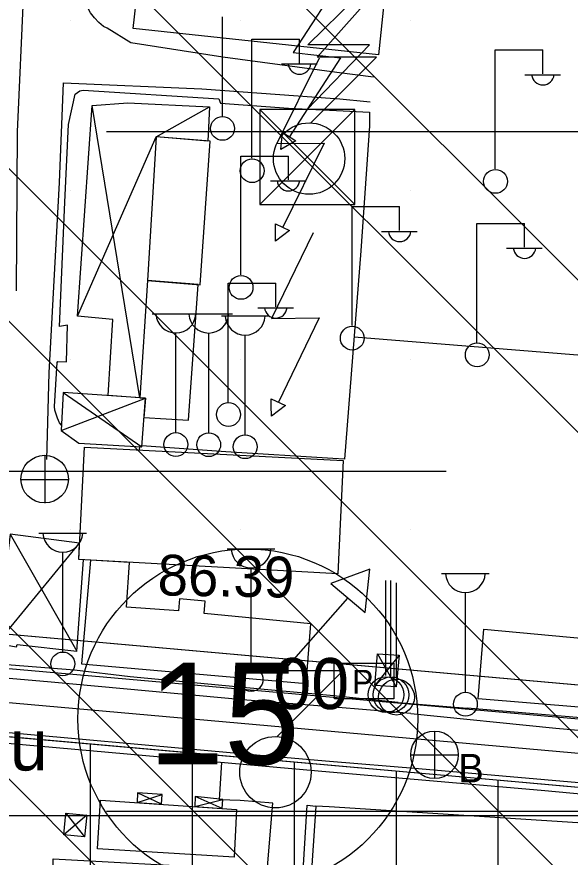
# Model space of a CAD drawing. Extents: x 417995 to 421451, y 4454518 to 4458015.
# Drawn here: x 420219.2 to 420300.7, y 4457350.1 to 4457473.8 of the extents above; entities that cross this region are included whole.
import ezdxf

# ---------------------------------------------------------------- set-up
doc = ezdxf.new("R2010")
doc.units = 0
for name, color, linetype in [('ADAKENARI', 7, 'Continuous'), ('B_Betonzemin', 7, 'Continuous'), ('B_Elekt_Santrali', 7, 'Continuous'), ('B_Imalat', 7, 'Continuous'), ('B_Kapi', 7, 'Continuous'), ('B_Sundurma', 7, 'Continuous'), ('B_Ticari', 7, 'Continuous'), ('KALDIRIM_FAT', 7, 'Continuous'), ('KD_DAIRE', 7, 'Continuous'), ('KD_YGEN', 7, 'Continuous'), ('PL_KAMU_HİZMET_ALANI', 7, 'Continuous'), ('PL_TİCARET', 7, 'Continuous'), ('S_Bayrak_Diregi', 7, 'Continuous'), ('S_Cad_Sok_Lambasi', 7, 'Continuous'), ('S_Elektrik_Diregi', 7, 'Continuous'), ('S_Pano', 7, 'Continuous'), ('S_Rogar_Kapagi', 7, 'Continuous'), ('S_Rogar_Kapagi_Buski', 7, 'Continuous'), ('S_Serare', 7, 'Continuous'), ('S_Trafo_acik_tip', 7, 'Continuous'), ('S_Trafo_hücre_tipi', 7, 'Continuous'), ('Sinir_Duvar_tek_tarafa_ait', 7, 'Continuous'), ('Sinir_Ist_Duvari', 7, 'Continuous'), ('Sinir_Tel_bir_taraf', 7, 'Continuous'), ('SN_TR_SIVILASMA', 7, 'Continuous'), ('SN_TR_TASKIN', 7, 'Continuous'), ('TRFAT_KHA', 7, 'Continuous'), ('TRFAT_TİCARET', 7, 'Continuous'), ('Y_Kot_Noktasi', 7, 'Continuous'), ('Y_Unsur', 7, 'Continuous'), ('Yol_Kaldirim_kenari_bordurtasi', 7, 'Continuous'), ('Yol_Sose', 7, 'Continuous')]:
    doc.layers.add(name, color=color, linetype=linetype)

msp = doc.modelspace()

# ---------------------------------------------------------------- linework, layer by layer
at = {"layer": 'ADAKENARI'}
for p, q in [((420177.87, 4457386.49), (420326.69, 4457373.27)), ((420198.84, 4457369.56), (420282.73, 4457362.11)), ((420282.73, 4457362.11), (420306.22, 4457360.03))]:
    msp.add_line(p, q, dxfattribs=at)
at = {"layer": 'B_Betonzemin'}
msp.add_lwpolyline([(420230.31, 4457338.58), (420224.41, 4457339.11), (420224.59, 4457349.87), (420249.77, 4457348.48), (420256.1, 4457348.09), (420256.9, 4457358.07), (420252.12, 4457358.45), (420249.05, 4457358.57), (420249.43, 4457364.08)], dxfattribs=at)
at = {"layer": 'B_Elekt_Santrali'}
for points in [[(420239.73, 4457456.09), (420238.47, 4457434.95), (420246.21, 4457434.33), (420247.71, 4457455.46)], [(420238.47, 4457434.95), (420237.35, 4457417.71), (420238.16, 4457417.65), (420237.95, 4457414.78), (420244.53, 4457414.4), (420245.94, 4457434.35)]]:
    msp.add_lwpolyline(points, close=True, dxfattribs=at)
at = {"layer": 'B_Imalat'}
for points in [[(420274.13, 4457484.19), (420272.48, 4457468.14), (420236.38, 4457472.03), (420238.17, 4457488.02)], [(420303.33, 4457382.26), (420302.54, 4457372.12), (420287.15, 4457373.43), (420287.98, 4457383.66)]]:
    msp.add_lwpolyline(points, close=True, dxfattribs=at)
at = {"layer": 'B_Kapi'}
for points in [[(420226.54, 4457423.01), (420226.71, 4457428.37)], [(420275.37, 4457372.85), (420285.51, 4457372.05)]]:
    msp.add_lwpolyline(points, dxfattribs=at)
at = {"layer": 'B_Sundurma'}
for p, q in [((420237.35, 4457417.71), (420230.32, 4457460.72)), ((420239.73, 4457456.09), (420247.6, 4457460.51)), ((420228.16, 4457429.7), (420239.73, 4457456.09)), ((420225.76, 4457412.91), (420238.16, 4457417.65)), ((420226.07, 4457418.5), (420237.63, 4457410.47)), ((420218.25, 4457397.66), (420228.07, 4457380.4)), ((420216.33, 4457381.54), (420228.49, 4457396.3)), ((420275.48, 4457379.84), (420271.93, 4457375.37)), ((420272.33, 4457380.04), (420275.08, 4457375.17)), ((420240.53, 4457357.9), (420237.01, 4457359.57)), ((420236.94, 4457358.14), (420240.64, 4457359.33)), ((420245.44, 4457357.56), (420249.57, 4457358.61)), ((420249.44, 4457357.29), (420245.49, 4457359.02)), ((420229.56, 4457356.28), (420226.14, 4457353.39)), ((420226.48, 4457356.58), (420229.22, 4457353.09))]:
    msp.add_line(p, q, dxfattribs=at)
for points in [[(420247.36, 4457455.48), (420239.73, 4457456.09), (420238.47, 4457434.95), (420237.35, 4457417.71), (420232.69, 4457418.04), (420233.38, 4457429.23), (420228.16, 4457429.7), (420230.32, 4457460.72), (420235.58, 4457461.09), (420247.6, 4457460.51)], [(420226.07, 4457418.5), (420225.76, 4457412.91), (420228.39, 4457411.03), (420237.63, 4457410.47), (420238.16, 4457417.65)], [(420216.33, 4457381.54), (420219.2, 4457381.04), (420219.29, 4457381.41), (420228.07, 4457380.4), (420229.05, 4457393.85), (420228.37, 4457393.89), (420228.49, 4457396.3), (420218.25, 4457397.66)], [(420272.33, 4457380.04), (420275.48, 4457379.84), (420275.08, 4457375.17), (420271.93, 4457375.37)], [(420236.94, 4457358.14), (420240.53, 4457357.9), (420240.64, 4457359.33), (420237.01, 4457359.57)], [(420245.44, 4457357.56), (420249.44, 4457357.29), (420249.57, 4457358.61), (420245.49, 4457359.02)], [(420226.48, 4457356.58), (420229.56, 4457356.28), (420229.22, 4457353.09), (420226.14, 4457353.39)]]:
    msp.add_lwpolyline(points, close=True, dxfattribs=at)
at = {"layer": 'B_Ticari'}
for points in [[(420229.19, 4457410.44), (420267.24, 4457408.47), (420266.46, 4457391.81), (420228.37, 4457393.89)], [(420230.11, 4457393.79), (420228.77, 4457378.56), (420261.83, 4457375.69), (420262.5, 4457384.45), (420246.79, 4457385.94), (420246.95, 4457387.77), (420243.17, 4457388.13), (420243.05, 4457386.36), (420235.38, 4457386.89), (420235.81, 4457393.48)], [(420251.58, 4457357.15), (420251.21, 4457350.12), (420231.1, 4457351.34), (420231.55, 4457358.51)], [(420264.67, 4457308.62), (420312.95, 4457305.37), (420316.28, 4457354.22), (420265.19, 4457357.5), (420265.18, 4457357.5), (420263.22, 4457357.63), (420259.98, 4457308.94), (420264.67, 4457308.62)]]:
    msp.add_lwpolyline(points, close=True, dxfattribs=at)
at = {"layer": 'KALDIRIM_FAT'}
for p, q in [((420182.51, 4457381.05), (420344.47, 4457366.67)), ((420182.06, 4457376.07), (420344.13, 4457361.68))]:
    msp.add_line(p, q, dxfattribs=at)
at = {"layer": 'KD_DAIRE'}
msp.add_circle((420253.24, 4457370.45), 25, dxfattribs=at)
at = {"layer": 'PL_KAMU_HİZMET_ALANI'}
msp.add_lwpolyline([(420201.32, 4457588.43), (420152.1, 4457466.77), (420177.87, 4457386.49), (420326.69, 4457373.27), (420327.4, 4457374.08), (420328.89, 4457377.72), (420335.82, 4457472.31), (420336.4, 4457480.29), (420332.41, 4457480.6), (420271.46, 4457485.4), (420263.84, 4457485.79), (420253.81, 4457500.91), (420260.16, 4457521.63), (420265.01, 4457537.45), (420267.77, 4457545.64), (420268.7, 4457548.4), (420273.4, 4457562.57), (420275.4, 4457568.64), (420280.61, 4457584.52)], dxfattribs=at)
at = {"layer": 'PL_TİCARET'}
msp.add_lwpolyline([(420179.34, 4457348.85), (420176.38, 4457362.9), (420174.26, 4457366.68), (420170.09, 4457372.12), (420198.84, 4457369.56), (420282.73, 4457362.11), (420306.22, 4457360.03), (420319.82, 4457358.82), (420323.08, 4457357.64), (420325.66, 4457355.33), (420327.2, 4457352.23), (420327.72, 4457348.76)], dxfattribs=at)
at = {"layer": 'S_Bayrak_Diregi'}
for p, q in [((420273.55, 4457376.83), (420273.55, 4457390.83)), ((420274.29, 4457376.81), (420274.29, 4457390.81)), ((420275.1, 4457376.47), (420275.1, 4457390.47))]:
    msp.add_line(p, q, dxfattribs=at)
for centre in [(420273.56, 4457374.02), (420274.3, 4457374), (420275.11, 4457373.66)]:
    msp.add_circle(centre, 2.63, dxfattribs=at)
at = {"layer": 'S_Cad_Sok_Lambasi'}
for p, q in [((420249.51, 4457459.08), (420249.51, 4457473.75)), ((420239.15, 4457430.07), (420246.15, 4457430.07)), ((420243.98, 4457430.05), (420250.98, 4457430.05)), ((420249.35, 4457429.75), (420256.35, 4457429.75)), ((420242.65, 4457412.57), (420242.65, 4457427.24)), ((420247.48, 4457412.55), (420247.48, 4457427.23)), ((420252.85, 4457412.25), (420252.85, 4457426.92)), ((420222.51, 4457397.8), (420229.51, 4457397.8)), ((420250.21, 4457395.5), (420257.21, 4457395.5)), ((420226.01, 4457380.3), (420226.01, 4457394.98)), ((420253.71, 4457378), (420253.71, 4457392.67)), ((420281.75, 4457391.87), (420288.75, 4457391.87)), ((420285.25, 4457374.37), (420285.25, 4457389.05))]:
    msp.add_line(p, q, dxfattribs=at)
for centre in [(420249.51, 4457457.33), (420242.65, 4457410.82), (420247.48, 4457410.8), (420252.85, 4457410.5), (420226.01, 4457378.55), (420253.71, 4457376.25), (420285.25, 4457372.62)]:
    msp.add_circle(centre, 1.75, dxfattribs=at)
for centre in [(420242.65, 4457430.17), (420247.48, 4457430.16), (420252.85, 4457429.85), (420226.01, 4457397.91), (420253.71, 4457395.6), (420285.25, 4457391.98)]:
    msp.add_arc(centre, 2.93, 183.298, 356.9072, dxfattribs=at)
at = {"layer": 'S_Elektrik_Diregi'}
for p, q in [((420253.84, 4457452.95), (420253.84, 4457470.45)), ((420253.84, 4457470.45), (420260.84, 4457470.45)), ((420260.84, 4457466.95), (420260.84, 4457470.45)), ((420289.65, 4457451.37), (420289.65, 4457468.87)), ((420289.65, 4457468.87), (420296.65, 4457468.87)), ((420296.65, 4457465.37), (420296.65, 4457468.87)), ((420258.18, 4457466.81), (420263.43, 4457466.81)), ((420293.99, 4457465.23), (420299.24, 4457465.23)), ((420252.21, 4457435.77), (420252.21, 4457453.27)), ((420252.21, 4457453.27), (420259.21, 4457453.27)), ((420259.21, 4457449.77), (420259.21, 4457453.27)), ((420256.55, 4457449.63), (420261.8, 4457449.63)), ((420268.57, 4457428.32), (420268.57, 4457445.82)), ((420268.57, 4457445.82), (420275.57, 4457445.82)), ((420275.57, 4457442.32), (420275.57, 4457445.82)), ((420286.95, 4457425.85), (420286.95, 4457443.35)), ((420286.95, 4457443.35), (420293.95, 4457443.35)), ((420293.95, 4457439.85), (420293.95, 4457443.35)), ((420272.91, 4457442.18), (420278.16, 4457442.18)), ((420291.29, 4457439.71), (420296.54, 4457439.71)), ((420250.35, 4457417.07), (420250.35, 4457434.57)), ((420250.35, 4457434.57), (420257.35, 4457434.57)), ((420257.35, 4457431.07), (420257.35, 4457434.57)), ((420254.69, 4457430.93), (420259.94, 4457430.93))]:
    msp.add_line(p, q, dxfattribs=at)
for centre in [(420253.87, 4457451.11), (420289.68, 4457449.54), (420252.24, 4457433.94), (420268.6, 4457426.48), (420286.99, 4457424.02), (420250.39, 4457415.24)]:
    msp.add_circle(centre, 1.75, dxfattribs=at)
for centre in [(420260.84, 4457466.96), (420296.65, 4457465.39), (420259.21, 4457449.79), (420275.57, 4457442.33), (420293.95, 4457439.87), (420257.35, 4457431.09)]:
    msp.add_arc(centre, 1.66, 184.8384, 355.1464, dxfattribs=at)
at = {"layer": 'S_Pano'}
msp.add_lwpolyline([(420265.96, 4457378.65), (420274.71, 4457378.67), (420274.73, 4457373.42), (420265.98, 4457373.4)], close=True, dxfattribs=at)
at = {"layer": 'S_Rogar_Kapagi'}
for p, q in [((420223.4, 4457402.21), (420223.4, 4457409.21)), ((420219.83, 4457405.68), (420226.83, 4457405.68))]:
    msp.add_line(p, q, dxfattribs=at)
msp.add_circle((420223.34, 4457405.74), 3.5, dxfattribs=at)
at = {"layer": 'S_Rogar_Kapagi_Buski'}
for p, q in [((420280.7, 4457368.67), (420280.7, 4457361.67)), ((420277.2, 4457365.17), (420284.2, 4457365.17))]:
    msp.add_line(p, q, dxfattribs=at)
msp.add_circle((420280.7, 4457365.17), 3.5, dxfattribs=at)
at = {"layer": 'S_Serare'}
for points in [[(420267.53, 4457480.23), (420259.91, 4457468.48), (420266.86, 4457467.7), (420259.32, 4457456.04)], [(420263.71, 4457467.68), (420257.49, 4457455.13), (420264.49, 4457455.15), (420258.34, 4457442.71)], [(420262.84, 4457441.98), (420256.74, 4457429.37), (420263.74, 4457429.46), (420257.7, 4457416.96)]]:
    msp.add_lwpolyline(points, dxfattribs=at)
for points in [[(420258.37, 4457456.75), (420260.31, 4457455.51), (420258.09, 4457454.21), (420258.26, 4457455.74)], [(420257.32, 4457443.3), (420259.39, 4457442.29), (420257.33, 4457440.75), (420257.32, 4457442.29)], [(420256.68, 4457417.54), (420258.76, 4457416.55), (420256.71, 4457414.98), (420256.69, 4457416.52)]]:
    msp.add_lwpolyline(points, close=True, dxfattribs=at)
at = {"layer": 'S_Trafo_acik_tip'}
for points in [[(420262.51, 4457458.15), (420272.17, 4457467.81), (420263.46, 4457467.81), (420272.91, 4457478.49)], [(420257.56, 4457367.89), (420267.22, 4457377.55), (420258.51, 4457377.55), (420267.96, 4457388.22)]]:
    msp.add_lwpolyline(points, dxfattribs=at)
msp.add_lwpolyline([(420270.48, 4457386.09), (420271.21, 4457392.49), (420265.44, 4457390.36)], close=True, dxfattribs=at)
for centre in [(420262.25, 4457452.89), (420257.3, 4457362.62)]:
    msp.add_circle(centre, 5.25, dxfattribs=at)
at = {"layer": 'S_Trafo_hücre_tipi'}
for p, q in [((420262.05, 4457469.62), (420273.36, 4457480.71)), ((420261.98, 4457460.13), (420271.12, 4457469.62)), ((420271.12, 4457469.62), (420262.05, 4457469.62)), ((420268.98, 4457460.13), (420254.98, 4457446.13)), ((420254.98, 4457460.13), (420268.98, 4457446.13))]:
    msp.add_line(p, q, dxfattribs=at)
msp.add_lwpolyline([(420254.98, 4457446.13), (420268.98, 4457446.13), (420268.98, 4457460.13), (420254.98, 4457460.13)], close=True, dxfattribs=at)
at = {"layer": 'Sinir_Duvar_tek_tarafa_ait'}
msp.add_line((420235.92, 4457376.65), (420227.74, 4457377.61), dxfattribs=at)
for points in [[(420268.87, 4457426.67), (420321.25, 4457422.43)], [(420227.74, 4457377.61), (420209.67, 4457379.03), (420196.51, 4457380.2)], [(420265.36, 4457373.89), (420256.2, 4457374.71), (420235.92, 4457376.65)], [(420265.36, 4457373.88), (420265.36, 4457373.89)], [(420275.37, 4457372.85), (420265.36, 4457373.88)], [(420320.68, 4457369.03), (420285.51, 4457372.05)], [(420197.37, 4457338.43), (420198.13, 4457333.61), (420192.81, 4457334.18), (420190.41, 4457345.44), (420185.98, 4457364.89), (420186.96, 4457367.95), (420188.38, 4457369.35), (420207.38, 4457367.8), (420253.08, 4457363.75), (420265.24, 4457362.69)], [(420265.24, 4457362.69), (420296.4, 4457359.95)], [(420265.24, 4457362.69), (420265.24, 4457362.69)]]:
    msp.add_lwpolyline(points, dxfattribs=at)
at = {"layer": 'Sinir_Ist_Duvari'}
msp.add_lwpolyline([(420296.4, 4457359.95), (420323.33, 4457357.48), (420325.72, 4457355.39), (420327.23, 4457352.55)], dxfattribs=at)
at = {"layer": 'Sinir_Tel_bir_taraf'}
for points in [[(420226.71, 4457428.37), (420225.55, 4457428.2), (420226.3, 4457446.46), (420226.83, 4457457.93), (420227.82, 4457462.35), (420228.54, 4457462.86), (420229.03, 4457462.95), (420248.98, 4457461.66), (420249.21, 4457461.03), (420259.24, 4457460.32), (420266.27, 4457459.95)], [(420266.27, 4457459.95), (420271.16, 4457459.71), (420271.14, 4457457.73)], [(420266.27, 4457459.95), (420266.27, 4457459.95)], [(420271.14, 4457457.73), (420269.88, 4457439.32), (420267.44, 4457408.66), (420265.73, 4457408.77)], [(420225.8, 4457413.66), (420225.53, 4457414), (420225.22, 4457414.7), (420225.02, 4457415.29), (420224.86, 4457415.88), (420224.81, 4457416.4), (420225.18, 4457422.88), (420225.28, 4457423.03), (420226.54, 4457423.01)], [(420237.3, 4457410.49), (420237.27, 4457410.02)], [(420265.73, 4457408.77), (420250.01, 4457409.73), (420237.64, 4457410.62)], [(420265.73, 4457408.77), (420265.73, 4457408.77)]]:
    msp.add_lwpolyline(points, dxfattribs=at)
at = {"layer": 'SN_TR_SIVILASMA'}
for p, q in [((421281.59, 4456455.25), (420088.53, 4457648.31)), ((421281.36, 4456433.03), (420079.09, 4457635.3)), ((421280.9, 4456388.6), (420066.93, 4457602.56)), ((421280.66, 4456366.38), (420060.85, 4457586.19)), ((421280.2, 4456321.94), (420048.69, 4457553.45)), ((421279.97, 4456299.72), (420042.61, 4457537.08))]:
    msp.add_line(p, q, dxfattribs=at)
at = {"layer": 'SN_TR_TASKIN'}
for p, q in [((420232.43, 4457456.9), (420332.43, 4457456.9)), ((420182.43, 4457406.9), (420282.43, 4457406.9)), ((420232.43, 4457356.9), (420332.43, 4457356.9))]:
    msp.add_line(p, q, dxfattribs=at)
at = {"layer": 'TRFAT_KHA'}
for p, q in [((420227.1, 4457473.27), (420227.1, 4457473.27)), ((420252.1, 4457473.27), (420252.1, 4457473.27)), ((420277.1, 4457473.27), (420277.1, 4457473.27)), ((420227.1, 4457448.27), (420227.1, 4457448.27)), ((420252.1, 4457448.27), (420252.1, 4457448.27)), ((420277.1, 4457448.27), (420277.1, 4457448.27)), ((420227.1, 4457423.27), (420227.1, 4457423.27)), ((420252.1, 4457423.27), (420252.1, 4457423.27)), ((420277.1, 4457423.27), (420277.1, 4457423.27)), ((420227.1, 4457398.27), (420227.1, 4457398.27)), ((420252.1, 4457398.27), (420252.1, 4457398.27)), ((420277.1, 4457398.27), (420277.1, 4457398.27))]:
    msp.add_line(p, q, dxfattribs=at)
at = {"layer": 'TRFAT_TİCARET'}
for p, q in [((420230.09, 4456951.93), (420230.09, 4457366.79)), ((420245.09, 4457178.99), (420245.09, 4457365.46)), ((420260.09, 4457178.99), (420260.09, 4457364.12)), ((420275.09, 4456956.48), (420275.09, 4457362.79)), ((420290.09, 4456958), (420290.09, 4457361.46)), ((420177.78, 4457356.26), (420324.63, 4457356.26))]:
    msp.add_line(p, q, dxfattribs=at)
at = {"layer": 'Yol_Kaldirim_kenari_bordurtasi'}
msp.add_lwpolyline([(420264.66, 4457307.64), (420259.79, 4457307.99), (420259.06, 4457308.78), (420258.95, 4457309.91), (420260.59, 4457335.34), (420261.96, 4457357.79), (420263.22, 4457357.63)], dxfattribs=at)
at = {"layer": 'Yol_Sose'}
for points in [[(420266.33, 4457465.58), (420249.58, 4457467.8), (420236, 4457469.93), (420232.53, 4457472.08), (420232, 4457472.35), (420231.29, 4457472.93), (420230.66, 4457473.6), (420230.09, 4457474.35), (420229.88, 4457474.68), (420226.48, 4457483.53), (420222.18, 4457491.69), (420220.72, 4457493.82), (420217.48, 4457498.63), (420240.44, 4457497.81)], [(420217.6, 4457486.19), (420219.96, 4457479.92), (420220.23, 4457477.58), (420219.32, 4457456.83), (420219.16, 4457433.44)], [(420271.73, 4457464.86), (420266.33, 4457465.58)], [(420223.65, 4457408.62), (420223.76, 4457412.32), (420224, 4457421.36), (420225.54, 4457449.38), (420226.1, 4457464.05), (420246.48, 4457463.14), (420266.04, 4457461.73), (420266.29, 4457461.71)], [(420266.29, 4457461.71), (420271.23, 4457461.24)], [(420266.29, 4457461.71), (420266.29, 4457461.71)], [(420298.57, 4457369.09), (420317.89, 4457367.4), (420323.64, 4457367.06), (420331.29, 4457367.26), (420336.99, 4457367.91), (420339.09, 4457369.65), (420340.31, 4457374.37), (420341.37, 4457398.23)], [(420265.34, 4457372.21), (420252.52, 4457373.25), (420224.28, 4457375.88), (420198.42, 4457378.1)], [(420277.24, 4457371.25), (420265.34, 4457372.21)], [(420265.34, 4457372.21), (420265.34, 4457372.21)], [(420190.51, 4457324.16), (420190.79, 4457332.22), (420185.95, 4457355.65), (420184.38, 4457364.15), (420184.46, 4457365.12), (420184.61, 4457365.8), (420185.27, 4457368.19), (420185.62, 4457369.07), (420186.02, 4457369.73), (420186.69, 4457370.28), (420187.08, 4457370.51), (420188.24, 4457370.73), (420212.59, 4457368.94), (420252.8, 4457365.31), (420265.26, 4457364.26)], [(420277.24, 4457371.25), (420298.57, 4457369.09)], [(420265.26, 4457364.26), (420278.37, 4457363.16)], [(420265.26, 4457364.26), (420265.26, 4457364.26)], [(420278.37, 4457363.16), (420321.59, 4457359.4), (420323.84, 4457358.86), (420326.49, 4457356.93), (420329.91, 4457353.03), (420331.33, 4457349.89), (420331.79, 4457347.89)]]:
    msp.add_lwpolyline(points, dxfattribs=at)

# ---------------------------------------------------------------- texts
at = {"layer": 'KD_YGEN'}
for s, height, p in [('00', 7.5, (420256.99, 4457371.9)), ('15', 15, (420238.58, 4457363.75))]:
    msp.add_text(s, height=height, dxfattribs=at).set_placement(p)
at = {"layer": 'S_Pano'}
msp.add_text('P', height=3.5, rotation=0.1826, dxfattribs=at).set_placement((420268.58, 4457374.17))
at = {"layer": 'S_Rogar_Kapagi_Buski'}
msp.add_text('B', height=4.2, dxfattribs=at).set_placement((420284.2, 4457361.11))
at = {"layer": 'Y_Kot_Noktasi'}
msp.add_text('86.39', height=6, rotation=359.0012, dxfattribs=at).set_placement((420239.93, 4457388.64))
at = {"layer": 'Y_Unsur'}
msp.add_text('Su Deposu', height=7.5, dxfattribs=at).set_placement((420174.17, 4457362.87))

doc.saveas('drawing.dxf')
